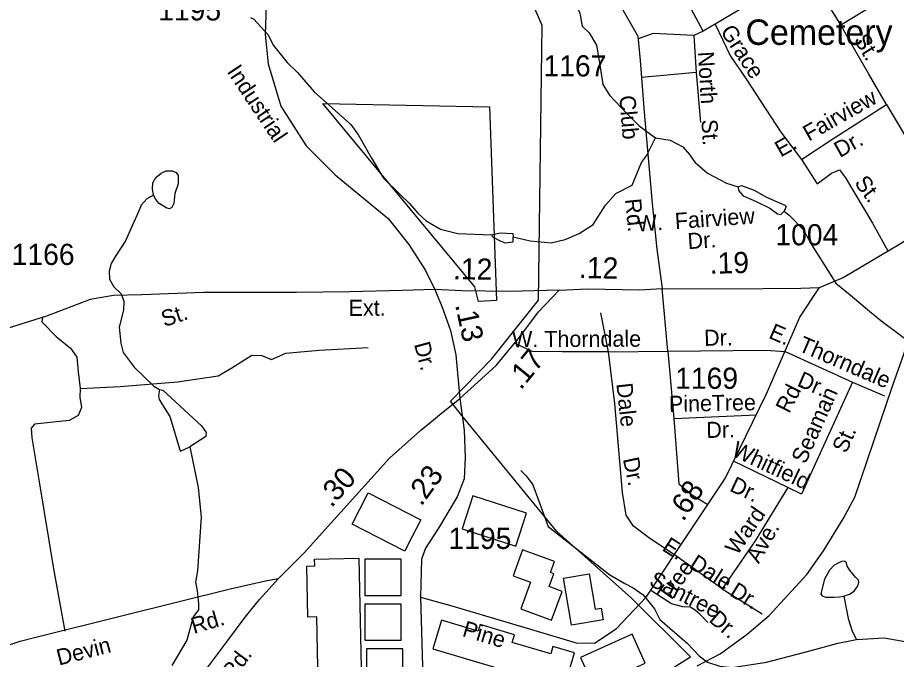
# Model space of a CAD drawing. Extents: x 2056842 to 2160602, y 826753 to 1016856.
# Drawn here: x 2112847 to 2118039, y 928285 to 932074 of the extents above; entities that cross this region are included whole.
import ezdxf

# ---------------------------------------------------------------- set-up
doc = ezdxf.new("R2010")
doc.units = 0
for name, color, linetype in [('Exist Boundary Political City Limit New', 7, 'Continuous'), ('Exist Cultural Cemetery Label', 7, 'Continuous'), ('Exist Cultural Warehouse Building Footprint', 7, 'Continuous'), ('Exist Hydrographic Creek Single Shore', 7, 'Continuous'), ('Exist Hydrographic Misc Water Feature', 7, 'Continuous'), ('Exist Hydrographic Pond Under 1500 Sq Ft', 7, 'Continuous'), ('Exist Railroad Mainline', 7, 'Continuous'), ('Exist Road Non-System Type 51', 7, 'Continuous'), ('Exist Road Non-System Type 51 Label', 7, 'Continuous'), ('Exist Road Secondary Mileage Hundredths English Label', 7, 'Continuous'), ('Exist Road Secondary Type 51 Attributed', 7, 'Continuous'), ('Exist Road Secondary Type 51 Label', 7, 'Continuous'), ('Exist Road Secondary Type 51 Number Label', 7, 'Continuous'), ('Map Preparation Boundary City Limit Buffer Line', 7, 'Continuous')]:
    doc.layers.add(name, color=color, linetype=linetype)

msp = doc.modelspace()

# ---------------------------------------------------------------- linework, layer by layer
at = {"layer": 'Exist Boundary Political City Limit New'}
for points in [[(2116542.8, 928126.4), (2116823, 928301.1), (2116473.8, 928646.9), (2116033.5, 929040.1), (2115470.8, 929725.9), (2115405.2, 929809.8), (2115647, 930058.8), (2115924, 930405.6), (2115946, 932027.3), (2115678.5, 932646.1)], [(2115676, 930403.8), (2115569, 930398.7), (2115548.5, 930485.5), (2114650.2, 931568.1), (2115635.2, 931547.7), (2115676, 930403.8)]]:
    msp.add_lwpolyline(points, dxfattribs=at)
at = {"layer": 'Exist Cultural Warehouse Building Footprint'}
for points in [[(2114918.7, 929269.7), (2115229.6, 929109.1), (2115149.2, 928953.4), (2115133.8, 928923.7), (2114822.9, 929084.3)], [(2115474.2, 929056), (2115790.3, 928954), (2115853.2, 929148.9), (2115537.1, 929251)], [(2115830.4, 928932.3), (2115774.3, 928779.3), (2115877.8, 928741.4), (2115820.2, 928584.1), (2116001.3, 928517.7), (2116063.3, 928687), (2115987.2, 928714.9), (2116015.1, 928790.9), (2115994.9, 928798.3), (2116018.7, 928863.3)], [(2114862.5, 928882.6), (2114877.8, 928143), (2114623.2, 928137.7), (2114614.9, 928536.3), (2114561.9, 928535.2), (2114555.7, 928836.8), (2114602.5, 928837.8), (2114601.7, 928877.2)], [(2114898.2, 928877.5), (2114898.2, 928663.3), (2115112.3, 928663.3), (2115112.3, 928877.5)], [(2116223.5, 928790.8), (2116259.2, 928581.7), (2116294.8, 928587.7), (2116306.3, 928519.8), (2116119.4, 928487.9), (2116072.2, 928765)], [(2114898.2, 928612.3), (2114898.2, 928398), (2115112.3, 928398), (2115112.3, 928612.3)], [(2115300.9, 928347), (2116075.7, 928117.5), (2116136.8, 928323.6), (2116009.2, 928361.4), (2115996.3, 928317.8), (2115769.6, 928385), (2115783.3, 928431.2), (2115578.8, 928491.8), (2115567.1, 928452.3), (2115351.1, 928516.3)], [(2116478.4, 928433.7), (2116172.6, 928296), (2116249.2, 928125.9), (2116555, 928263.7)], [(2114908.4, 928347), (2114908.4, 928132.8), (2115122.5, 928132.8), (2115122.5, 928347)]]:
    msp.add_lwpolyline(points, close=True, dxfattribs=at)
at = {"layer": 'Exist Hydrographic Creek Single Shore'}
for points in [[(2113650.2, 931025.9), (2113611, 931004.4), (2113578, 930967.6), (2113559, 930924.5), (2113516, 930827.7), (2113484.3, 930755.5), (2113426.1, 930665.5), (2113399.5, 930622.2), (2113388.1, 930576.5), (2113390.6, 930530.9), (2113415.9, 930484), (2113459, 930443.5), (2113475.5, 930399.9), (2113472.9, 930346.7), (2113448, 930246.3), (2113456.2, 930152.3), (2113470.4, 930096.4), (2113535, 930010.6), (2113651.4, 929899.2), (2113685.5, 929879.4)], [(2117376.4, 930931.5), (2117404.5, 930907.6), (2117487.5, 930822.6), (2117539.2, 930730.3), (2117681.5, 930506.2), (2117764.4, 930437.3), (2117879, 930341.8), (2117946.2, 930285.7), (2118085.5, 930181.8)], [(2113685.5, 929879.4), (2113679.7, 929843.3), (2113683.6, 929819.3), (2113746.2, 929719.7), (2113762.4, 929667.7)], [(2113685.5, 929879.4), (2113705.4, 929875.4), (2113934.4, 929664.5), (2113960.5, 929624.5), (2113958.6, 929600.5), (2113864.9, 929540.2)], [(2113762.4, 929667.7), (2113803, 929528), (2113808.9, 929513.9), (2113864.9, 929540.2)], [(2113864.7, 929540.1), (2113913.9, 929300.2), (2113930.6, 929124.3), (2113909.9, 928808.4), (2113898.3, 928740.4), (2113908, 928691.4), (2113915.3, 928613.8), (2113915.3, 928578.2), (2113883.3, 928536.2), (2113845.9, 928398), (2113758.5, 928249.8)], [(2115819, 929400.8), (2115850.6, 929369.1), (2115891.2, 929315.9), (2115980.6, 929069.6)], [(2116345.7, 928785.1), (2116434.2, 928733.4), (2116483.6, 928708.8), (2116543.2, 928665.8), (2116610.3, 928584.7), (2116640.7, 928521.3), (2116802.8, 928381.9), (2116872.5, 928307.1), (2116921.9, 928269.1), (2116995.3, 928245), (2117068, 928238.2), (2117272, 928269.1), (2117535, 928337.8), (2117693.3, 928381.1), (2117803.4, 928403.4)], [(2117803.4, 928403.4), (2117966.3, 928412.6), (2118100.6, 928388.5), (2118201.5, 928359.4), (2118405.9, 928252.1), (2118528.4, 928193.8), (2118680.4, 928119.4), (2118758.9, 928102.6), (2118850.1, 928103.7)]]:
    msp.add_lwpolyline(points, dxfattribs=at)
at = {"layer": 'Exist Hydrographic Misc Water Feature'}
msp.add_line((2115980.6, 929069.6), (2116346, 928785.3), dxfattribs=at)
for points in [[(2115525.2, 932312.3), (2115550.2, 932349.6), (2115580.6, 932367.3), (2115787.1, 932402.8), (2115893.5, 932391.4), (2115946.2, 932369.1), (2115986.4, 932353.3), (2116046.7, 932314.1), (2116084.6, 932269.7), (2116110.8, 932229.8), (2116168.5, 932101.2), (2116182.5, 932023.9), (2116224, 931984.3), (2116266.3, 931912.5), (2116285.1, 931807.7), (2116305.2, 931678.6), (2116344.6, 931616.4), (2116444.5, 931509.3), (2116518, 931435.8), (2116614.7, 931364.1)], [(2114223.5, 932074.3), (2114243.6, 932065.6), (2114326.3, 931974), (2114358.5, 931910.1), (2114438.8, 931808.4), (2114501.2, 931750.8), (2114599.6, 931635.2), (2114816.3, 931444.2), (2114860.6, 931380.4), (2114935.3, 931248.8), (2115007.9, 931127.1), (2115106.3, 931029.4), (2115162.6, 930977), (2115211.7, 930920.6), (2115259.8, 930874.9), (2115344.7, 930825.5), (2115448.5, 930800.2), (2115647.2, 930791.9)], [(2115775.2, 930780.5), (2115874.3, 930755.8), (2115998.5, 930744.4), (2116080.8, 930763.4), (2116164.4, 930800.2), (2116246.7, 930853.4), (2116320.1, 930966.2), (2116380.3, 931035.1), (2116478.3, 931085.3), (2116532.8, 931218.4), (2116561.9, 931258.9), (2116614.7, 931364.1)], [(2116614.7, 931364.1), (2116702.6, 931350.5), (2116776.9, 931310.8), (2116816.8, 931267), (2116847.2, 931221.2), (2116923.5, 931155.5), (2117035.6, 931096), (2117103.9, 931074.3)], [(2113650.2, 931025.9), (2113643.9, 931062.7), (2113646.4, 931098.1), (2113664.2, 931129.8), (2113694.6, 931155.2), (2113725, 931169.1), (2113760.4, 931169.1), (2113783.2, 931159), (2113795.9, 931142.5), (2113795.9, 931093.1), (2113775.6, 931036.1), (2113770.6, 930976.5), (2113757.9, 930952.4), (2113745.2, 930946.1), (2113728.8, 930948.6), (2113683.2, 930977.8), (2113664.2, 931000.6), (2113650.2, 931025.9)], [(2117103.9, 931074.3), (2117123.6, 931082.4), (2117198, 931054.7), (2117271.8, 931015), (2117380.1, 930967.5), (2117386.3, 930959.5), (2117376.4, 930931.5)], [(2117103.9, 931074.3), (2117106, 931054.4), (2117133.8, 931022.5), (2117210.1, 930988.7)], [(2117210.1, 930988.7), (2117290.5, 930949.2), (2117336.4, 930915.3), (2117356.5, 930911.3), (2117376.4, 930931.5)], [(2117727, 928658.4), (2117761.7, 928671.1), (2117788.3, 928688.8), (2117811.1, 928719.2), (2117817.4, 928739.5), (2117813.6, 928753.5), (2117795.9, 928769.9), (2117768, 928805.4), (2117747.7, 928835.8), (2117743.9, 928856.1), (2117732.5, 928865), (2117714.8, 928862.4), (2117670.5, 928840.9), (2117642.6, 928813), (2117613.5, 928758.5), (2117598.3, 928697.7), (2117592, 928671.1), (2117600.8, 928659.7), (2117619.8, 928653.3), (2117671.7, 928652.1), (2117702.1, 928654.6), (2117727, 928658.4)], [(2117727, 928658.4), (2117740.9, 928587.4), (2117752.9, 928527.4), (2117777.1, 928451.5), (2117803.3, 928403.7)]]:
    msp.add_lwpolyline(points, dxfattribs=at)
at = {"layer": 'Exist Hydrographic Pond Under 1500 Sq Ft'}
for points in [[(2115647.1, 930791.9), (2115696.9, 930804), (2115773, 930800.4), (2115775.2, 930780.4)], [(2115647.1, 930791.9), (2115653.1, 930779.6), (2115701.1, 930754)], [(2115701.1, 930754), (2115727.2, 930744), (2115775.2, 930750.2), (2115775.2, 930780.4)]]:
    msp.add_lwpolyline(points, dxfattribs=at)
at = {"layer": 'Exist Railroad Mainline'}
msp.add_lwpolyline([(2116862.4, 928248.2), (2116998.1, 928318.8), (2117157.5, 928433.5), (2117287, 928544), (2117509.9, 928787), (2117607.4, 928925.4), (2117724.5, 929116), (2117792, 929242.2), (2118015, 929899), (2118153.3, 930287.6)], dxfattribs=at)
at = {"layer": 'Exist Road Non-System Type 51'}
for p, q in [((2117709.9, 932032), (2117517.8, 932344.7)), ((2116967.4, 932034.7), (2116897.3, 931995.2)), ((2116897.3, 931995.2), (2116841.7, 931968.2)), ((2116841.7, 931968.2), (2116855.1, 931749.9)), ((2116855.1, 931749.9), (2116531.9, 931720.5)), ((2116855.1, 931749.9), (2116882.1, 931455.2)), ((2116687.9, 930105.6), (2116655, 930474.1)), ((2116337.6, 930100.2), (2116291.8, 930331.2)), ((2116337.6, 930100.2), (2116687.9, 930105.6)), ((2116687.9, 930105.6), (2116723.8, 929708.3)), ((2117779.1, 929921.3), (2117967.8, 929842.2)), ((2116723.8, 929708.3), (2117211.1, 929728.8)), ((2117396.5, 929299.4), (2117077, 929456)), ((2117009.4, 928701.7), (2117244.7, 928554.3))]:
    msp.add_line(p, q, dxfattribs=at)
for points in [[(2117709.9, 932032), (2117990.1, 932202.7), (2118554.8, 932527.1), (2118835.9, 932705.9)], [(2116897.3, 931995.2), (2116786, 932200), (2116576.8, 932565.7)], [(2117517.8, 932344.7), (2117160.4, 932150.6), (2116967.4, 932034.7)], [(2116967.4, 932034.7), (2117058.9, 931846), (2117148.7, 931714.8), (2117355.2, 931398.6), (2117478.3, 931235.9)], [(2117980.2, 931562.1), (2117874.2, 931743.6), (2117755.7, 931948.4), (2117709.9, 932032)], [(2116841.7, 931968.2), (2116601, 931980.8), (2116512.8, 931948.1)], [(2117478.3, 931235.9), (2117668.6, 931363.5), (2117980.2, 931562.1)], [(2117980.2, 931562.1), (2118111.3, 931339.3), (2118272, 931067), (2118349.1, 930926.9)], [(2117478.3, 931235.9), (2117569.8, 931092.2), (2117654.2, 931155.1), (2117702.7, 931174.8), (2117738.6, 931128.1), (2117896.7, 930860.3), (2117988.4, 930697.3)], [(2112994.8, 930304.1), (2112990.1, 930279.1), (2113074.5, 930191), (2113158.9, 930122.7), (2113196.7, 930068.7), (2113205.6, 929982.5), (2113216.4, 929885.4)], [(2113216.4, 929885.4), (2113453.5, 929896.2), (2113791.3, 929924.9), (2114031.1, 929960), (2114111.9, 930006.7), (2114230.5, 930082.2), (2114289.7, 930078.6), (2114347.2, 930055.3), (2114431.7, 930093), (2114628.4, 930111.9), (2114917.6, 930126.3)], [(2116337.6, 930100.2), (2116064.5, 930102), (2115886.7, 930103.8), (2115782.1, 930151.7)], [(2116687.9, 930105.6), (2117264.5, 930111), (2117380.9, 930104.1), (2117779.1, 929921.3)], [(2117009.4, 928701.7), (2116727.6, 928903.3), (2116581.9, 929000.1), (2116484.9, 929072), (2116441.8, 929136.7), (2116420.2, 929271.5), (2116374.4, 929795.5), (2116337.6, 930100.2)], [(2117779.1, 929921.3), (2117478.3, 929260.7), (2117396.5, 929299.4)], [(2113216.4, 929885.4), (2113215.5, 929834.2), (2113224.5, 929773), (2113204.7, 929724.5), (2113150.9, 929695.7), (2112947.9, 929674.2), (2112928.1, 929650.8), (2112931.7, 929593.3), (2112976.6, 929321.8), (2113060.1, 928819.4), (2113126.2, 928452.8)], [(2116723.8, 929708.3), (2116753.4, 929320.9), (2116827.1, 929259.8), (2116924.1, 929199.2)], [(2117396.5, 929299.4), (2117203.4, 928985.7), (2117009.4, 928701.7)], [(2116924.5, 928502.6), (2116877.5, 928553), (2116850.6, 928576.5), (2116820.4, 928593.3), (2116776.7, 928596.7), (2116709.6, 928613.5), (2116587.5, 928692.3)]]:
    msp.add_lwpolyline(points, dxfattribs=at)
at = {"layer": 'Exist Road Secondary Type 51 Attributed'}
for points in [[(2113014.7, 935211.3), (2113068.6, 935002.8), (2113155.7, 934725.2), (2113276, 934470), (2113528.3, 934061.2), (2113729.4, 933791.7), (2113881.1, 933616.5), (2114005, 933411.6), (2114103.8, 933226.6), (2114182.8, 933010.9), (2114266.3, 932744.1), (2114305.8, 932499.7), (2114320.2, 932264.3), (2114310.3, 931974.1), (2114326.4, 931801.6), (2114402.8, 931550.9), (2114551.8, 931317.3), (2114722.4, 931146.6), (2115035.7, 930888.8), (2115157.8, 930734.2), (2115256.6, 930581.5), (2115310.9, 930468.7)], [(2115961.3, 932914.7), (2115978, 932886.5), (2116259, 932405.8), (2116440.4, 932087.8), (2116511.3, 931964.7), (2116523.9, 931820.9), (2116548.1, 931516.3), (2116595.7, 930976.4), (2116622.7, 930706.8), (2116655, 930474.1)], [(2117584.3, 930481.3), (2117724.8, 930540.2), (2118062.4, 930741.4), (2118416.7, 930970.6), (2119485.5, 931617.4)], [(2115227.4, 928652.9), (2115412.4, 928600.8), (2115897.2, 928458.8), (2116147.7, 928382.5), (2116255.5, 928380.7), (2116383, 928465.1), (2116560.7, 928652), (2116841.7, 929075.2), (2117026.7, 929353.7), (2117271.8, 929852.4), (2117468.4, 930306.1), (2117584.3, 930481.3)], [(2116047.1, 930465.1), (2116214.6, 930473.7), (2116519.9, 930467.4), (2116655, 930474.1)], [(2116655, 930474.1), (2116864.2, 930472.3), (2117252.1, 930475.9), (2117472.9, 930477.7), (2117584.3, 930481.3)], [(2115310.9, 930468.7), (2115117.9, 930462.4), (2114809, 930455.2), (2114494.8, 930451.7), (2113948, 930450.8), (2113581.7, 930438.2), (2113413.8, 930433.7), (2113275.5, 930410.3), (2113018.7, 930311.5), (2112785.3, 930239.6), (2112593.2, 930209.1), (2112296, 930192), (2111845.3, 930204.6), (2111456.5, 930210.9), (2110951.9, 930212.7)], [(2116047.1, 930465.1), (2115752.7, 930457.9), (2115470.7, 930461.5), (2115310.9, 930468.7)], [(2115310.9, 930468.7), (2115355.8, 930364.5), (2115404.3, 930227.9), (2115435.7, 930083.3), (2115460.4, 929825)], [(2115460.4, 929825), (2115673.6, 930019.5), (2115813.7, 930190.2), (2115925, 930337.5), (2116047.1, 930465.1)], [(2114387.4, 928762.6), (2114540.6, 928914.4), (2114736.3, 929133.6), (2115044.3, 929474.1), (2115227.4, 929637.6), (2115349.5, 929736.5), (2115460.4, 929825)], [(2115460.4, 929825), (2115484.7, 929638.1), (2115491.8, 929478.2), (2115484.7, 929350.6), (2115444.3, 929245.5), (2115332.9, 929060.4), (2115257.5, 928941.8), (2115232.4, 928877.1), (2115227.4, 928652.9)], [(2109006.8, 928307.7), (2109163.4, 928261.2), (2109404, 928246.8), (2109673.4, 928243.2), (2110448.2, 928121.9), (2110656.5, 928068), (2110796.3, 928020.8), (2110951.9, 927968.3), (2111101, 927946.7), (2111481.6, 927984.5), (2112191.3, 928080.5), (2112273.4, 928102.4), (2112349.2, 928126.2), (2112404, 928152.7), (2112520, 928214.8), (2112647.8, 928295.1), (2112735, 928340.3), (2112803.1, 928372.7), (2112863.3, 928392.8), (2112946.9, 928413.9), (2113476.1, 928546.2), (2114103.4, 928701.5), (2114311.6, 928749.9), (2114387.4, 928762.6)], [(2112235.1, 926039.6), (2112268.9, 926117.2), (2112367.5, 926373.8), (2112411.3, 926478.8), (2112443.3, 926527.2), (2112466.1, 926557.4), (2112497.2, 926590.2), (2112536.4, 926617.6), (2112583.9, 926645), (2112724.5, 926698), (2112845.1, 926745.5), (2112903.5, 926775.6), (2112940, 926804.8), (2112963.8, 926825.8), (2113131.8, 927054.1), (2113281.6, 927267.8), (2113698.9, 927852.2), (2113784.7, 927975.5), (2113918.4, 928167.8), (2114088.8, 928397.4), (2114192, 928535.3), (2114276.9, 928639.4), (2114387.4, 928762.6)], [(2115227.4, 928652.9), (2115258.4, 927561.6), (2115263.3, 927393.3), (2115282.2, 927130), (2115300.2, 927011.4), (2115318.1, 926916.2), (2115348, 926781.3), (2115367.8, 926703.9), (2115386.4, 926664.9), (2115406.8, 926637.4), (2115428.1, 926620.6)]]:
    msp.add_lwpolyline(points, dxfattribs=at)
at = {"layer": 'Map Preparation Boundary City Limit Buffer Line'}
for points in [[(2116542.8, 928126.4), (2116823, 928301.1), (2116473.8, 928646.9), (2116033.5, 929040.1), (2115470.8, 929725.9), (2115405.2, 929809.8), (2115647, 930058.8), (2115924, 930405.6), (2115946, 932027.3), (2115678.5, 932646.1)], [(2115676, 930403.8), (2115569, 930398.7), (2115548.5, 930485.5), (2114650.2, 931568.1), (2115635.2, 931547.7), (2115676, 930403.8)]]:
    msp.add_lwpolyline(points, dxfattribs=at)

# ---------------------------------------------------------------- texts
at = {"layer": 'Exist Cultural Cemetery Label'}
msp.add_text('Cemetery', height=150, dxfattribs=at).set_placement((2117146.4, 931913.2))
at = {"layer": 'Exist Road Non-System Type 51 Label'}
for s, rotation, p in [('Grace', 303.067, (2116995.4, 931993.4)), ('St.', 301.2782, (2117784, 931943.3)), ('North', 273.5204, (2116865.3, 931871.8)), ('E.  Fairview', 29.4745, (2117355.1, 931247.9)), ('St.', 273.5204, (2116886.4, 931471.4)), ('Dr.', 29.4745, (2117704.6, 931244.7)), ('St.', 306.5363, (2117786.6, 931097.9)), ('W.  Fairview', 3.9913, (2116507.6, 930810.1)), ('Dr.', 3.9913, (2116808, 930706.9)), ('E.  Thorndale', 336.6928, (2117278.4, 930184.7)), ('W. Thorndale', 0.2282, (2115768.1, 930128.5)), ('Dr.', 0.8861, (2116903.1, 930136.2)), ('Dr.', 336.6928, (2117446.1, 929901.8)), ('Dale', 276.1072, (2116384, 929913.1)), ('Seaman', 65.7472, (2117500.8, 929433.7)), ('Pine', 1.1613, (2116695.7, 929745.9)), ('Tree', 1.1613, (2116948.1, 929751.2)), ('Dr.', 1.1613, (2116916.4, 929592.5)), ('St.', 65.7472, (2117741.4, 929496.8)), ('Whitfield', 334.9353, (2117058.8, 929490.9)), ('Dr.', 282.0133, (2116422.1, 929468.7)), ('Dr.', 334.9353, (2117047.6, 929282.5)), ('Ward', 55.5095, (2117098.1, 928894.8)), ('Ave.', 60.0436, (2117225, 928846.4)), ('E.  Dale', 327.4657, (2116648, 928932.6)), ('Santree', 333.1799, (2116571.3, 928725.6)), ('Dr.', 328.1026, (2117047.4, 928666.3)), ('Dr.', 319.4817, (2116925.4, 928512.3))]:
    msp.add_text(s, height=95, rotation=rotation, dxfattribs=at).set_placement(p)
at = {"layer": 'Exist Road Secondary Mileage Hundredths English Label'}
for s, rotation, p in [('.19', 1.3527, (2116936.9, 930561.5)), ('.12', 359.1086, (2115418.5, 930530)), ('.12', 358.8197, (2116162.2, 930537.3)), ('.13', 282.2562, (2115431, 930378)), ('.17', 50.6917, (2115819.7, 929871.5)), ('.30', 48.3372, (2114700.6, 929176.7)), ('.23', 54.0979, (2115232, 929185.1)), ('.68', 56.4136, (2116779.3, 929094.2))]:
    msp.add_text(s, height=125, rotation=rotation, dxfattribs=at).set_placement(p)
at = {"layer": 'Exist Road Secondary Type 51 Label'}
for s, rotation, p in [('Industrial', 303.8214, (2114080.2, 931756)), ('Club', 274.4632, (2116401.8, 931612.1)), ('Rd.', 275.7488, (2116434.8, 931002)), ('Ext.', 0.2507, (2114802.9, 930313.3)), ('St.', 18.2977, (2113713.7, 930246.9)), ('Dr.', 284.9264, (2115188.3, 930146.6)), ('Rd.', 63.137, (2117405.1, 929732.5)), ('Tree', 54.7578, (2116696.2, 928614.6)), ('Rd.', 16.5208, (2113888.2, 928435.5)), ('Pine', 343.3189, (2115468.7, 928424.4)), ('Devin', 14.2963, (2113091.1, 928248.8)), ('Rd.', 53.2266, (2114119.3, 928157))]:
    msp.add_text(s, height=95, rotation=rotation, dxfattribs=at).set_placement(p)
at = {"layer": 'Exist Road Secondary Type 51 Number Label'}
for s, p in [('1195', (2113677.4, 932057.3)), ('1167', (2115953.6, 931726.9)), ('1004', (2117323.5, 930729.9)), ('1166', (2112811.9, 930614.1)), ('1169', (2116731.4, 929882.9)), ('1195', (2115392.3, 928937.5))]:
    msp.add_text(s, height=125, dxfattribs=at).set_placement(p)

doc.saveas('drawing.dxf')
